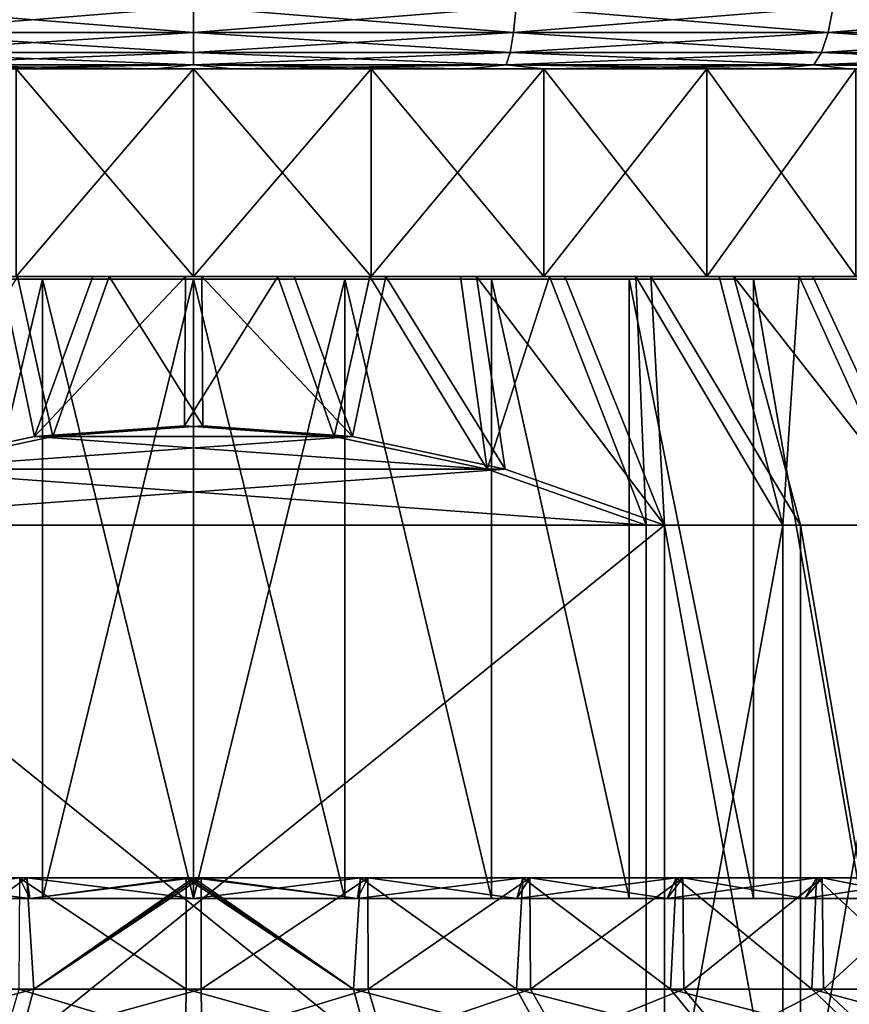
# Model space of a CAD drawing. Header units: metres. Extents: x -105 to 105, y -117 to 62.
# Tile 378 of 382: x 73 to 83, y 31 to 43. Entities that reach past the tile are written whole.
import ezdxf

# ---------------------------------------------------------------- set-up
doc = ezdxf.new("R2010")
doc.units = ezdxf.units.M
doc.layers.add('solid_509432_AD150_SW0001_01', color=7, linetype='CONTINUOUS')

msp = doc.modelspace()

# ---------------------------------------------------------------- linework, layer by layer
at = {"layer": 'solid_509432_AD150_SW0001_01'}
for points in [[(71.110474, 43.449661, -29.093908), (75, 43.449661, -29.348843), (71.141632, 43.138786, -28.857214)], [(71.110474, 43.449661, 29.993908), (71.141632, 43.138786, 29.757214), (75, 43.138786, 30.010105)], [(75, 43.449661, 30.248842), (71.110474, 43.449661, 29.993908), (75, 43.138786, 30.010105)], [(75, 43.449661, -29.348843), (75, 43.138786, -29.110106), (71.141632, 43.138786, -28.857214)], [(78.889526, 43.449661, -29.093908), (78.858368, 43.138786, -28.857214), (75, 43.138786, -29.110106)], [(75, 43.449661, -29.348843), (78.889526, 43.449661, -29.093908), (75, 43.138786, -29.110106)], [(75, 43.449661, 30.248842), (75, 43.138786, 30.010105), (78.858368, 43.138786, 29.757214)], [(78.889526, 43.449661, 29.993908), (75, 43.449661, 30.248842), (78.858368, 43.138786, 29.757214)], [(82.712509, 43.449661, -28.333471), (82.650719, 43.138786, -28.102869), (78.858368, 43.138786, -28.857214)], [(78.889526, 43.449661, -29.093908), (82.712509, 43.449661, -28.333471), (78.858368, 43.138786, -28.857214)], [(78.889526, 43.449661, 29.993908), (78.858368, 43.138786, 29.757214), (82.650719, 43.138786, 29.002869)], [(82.712509, 43.449661, 29.233471), (78.889526, 43.449661, 29.993908), (82.650719, 43.138786, 29.002869)], [(86.403526, 43.449661, -27.08054), (86.312164, 43.138786, -26.859976), (82.650719, 43.138786, -28.102869)], [(82.712509, 43.449661, -28.333471), (86.403526, 43.449661, -27.08054), (82.650719, 43.138786, -28.102869)], [(82.712509, 43.449661, 29.233471), (82.650719, 43.138786, 29.002869), (86.312164, 43.138786, 27.759975)], [(86.403526, 43.449661, 27.980539), (82.712509, 43.449661, 29.233471), (86.312164, 43.138786, 27.759975)], [(71.141632, 43.138786, -28.857214), (75, 43.138786, -29.110106), (71.182243, 42.900372, -28.54875)], [(71.141632, 43.138786, 29.757214), (71.182243, 42.900372, 29.44875), (75, 42.900372, 29.69898)], [(75, 43.138786, 30.010105), (71.141632, 43.138786, 29.757214), (75, 42.900372, 29.69898)], [(75, 43.138786, -29.110106), (75, 42.900372, -28.798979), (71.182243, 42.900372, -28.54875)], [(78.858368, 43.138786, -28.857214), (78.817757, 42.900372, -28.54875), (75, 42.900372, -28.798979)], [(75, 43.138786, -29.110106), (78.858368, 43.138786, -28.857214), (75, 42.900372, -28.798979)], [(75, 43.138786, 30.010105), (75, 42.900372, 29.69898), (78.817757, 42.900372, 29.44875)], [(78.858368, 43.138786, 29.757214), (75, 43.138786, 30.010105), (78.817757, 42.900372, 29.44875)], [(82.650719, 43.138786, -28.102869), (82.57019, 42.900372, -27.802345), (78.817757, 42.900372, -28.54875)], [(78.858368, 43.138786, -28.857214), (82.650719, 43.138786, -28.102869), (78.817757, 42.900372, -28.54875)], [(78.858368, 43.138786, 29.757214), (78.817757, 42.900372, 29.44875), (82.57019, 42.900372, 28.702345)], [(82.650719, 43.138786, 29.002869), (78.858368, 43.138786, 29.757214), (82.57019, 42.900372, 28.702345)], [(86.312164, 43.138786, -26.859976), (86.1931, 42.900372, -26.572533), (82.57019, 42.900372, -27.802345)], [(82.650719, 43.138786, -28.102869), (86.312164, 43.138786, -26.859976), (82.57019, 42.900372, -27.802345)], [(82.650719, 43.138786, 29.002869), (82.57019, 42.900372, 28.702345), (86.1931, 42.900372, 27.472534)], [(86.312164, 43.138786, 27.759975), (82.650719, 43.138786, 29.002869), (86.1931, 42.900372, 27.472534)], [(71.182243, 42.900372, -28.54875), (75, 42.900372, -28.798979), (71.22953, 42.750706, -28.189581)], [(71.182243, 42.900372, 29.44875), (71.22953, 42.750706, 29.089581), (75, 42.750706, 29.336712)], [(75, 42.900372, 29.69898), (71.182243, 42.900372, 29.44875), (75, 42.750706, 29.336712)], [(75, 42.900372, -28.798979), (75, 42.750706, -28.43671), (71.22953, 42.750706, -28.189581)], [(78.817757, 42.900372, -28.54875), (78.77047, 42.750706, -28.189581), (75, 42.750706, -28.43671)], [(75, 42.900372, -28.798979), (78.817757, 42.900372, -28.54875), (75, 42.750706, -28.43671)], [(75, 42.900372, 29.69898), (75, 42.750706, 29.336712), (78.77047, 42.750706, 29.089581)], [(78.817757, 42.900372, 29.44875), (75, 42.900372, 29.69898), (78.77047, 42.750706, 29.089581)], [(82.57019, 42.900372, -27.802345), (82.476433, 42.750706, -27.452421), (78.77047, 42.750706, -28.189581)], [(78.817757, 42.900372, -28.54875), (82.57019, 42.900372, -27.802345), (78.77047, 42.750706, -28.189581)], [(78.817757, 42.900372, 29.44875), (78.77047, 42.750706, 29.089581), (82.476433, 42.750706, 28.352421)], [(82.57019, 42.900372, 28.702345), (78.817757, 42.900372, 29.44875), (82.476433, 42.750706, 28.352421)], [(86.1931, 42.900372, -26.572533), (86.054466, 42.750706, -26.237841), (82.476433, 42.750706, -27.452421)], [(82.57019, 42.900372, -27.802345), (86.1931, 42.900372, -26.572533), (82.476433, 42.750706, -27.452421)], [(82.57019, 42.900372, 28.702345), (82.476433, 42.750706, 28.352421), (86.054466, 42.750706, 27.13784)], [(86.1931, 42.900372, 27.472534), (82.57019, 42.900372, 28.702345), (86.054466, 42.750706, 27.13784)], [(71.22953, 42.750706, -28.189581), (74.535095, 42.700001, -28.046207), (70.781044, 42.700001, -27.735996)], [(75, 42.750706, 29.336712), (71.22953, 42.750706, 29.089581), (71.702728, 42.700001, 28.758621)], [(71.22953, 42.750706, -28.189581), (75, 42.750706, -28.43671), (74.535095, 42.700001, -28.046207)], [(75, 42.750706, 29.336712), (71.702728, 42.700001, 28.758621), (75.464905, 42.700001, 28.946207)], [(75, 42.750706, -28.43671), (78.297272, 42.700001, -27.85862), (74.535095, 42.700001, -28.046207)], [(78.77047, 42.750706, 29.089581), (75, 42.750706, 29.336712), (75.464905, 42.700001, 28.946207)], [(75, 42.750706, -28.43671), (78.77047, 42.750706, -28.189581), (78.297272, 42.700001, -27.85862)], [(78.77047, 42.750706, 29.089581), (75.464905, 42.700001, 28.946207), (79.218956, 42.700001, 28.635996)], [(78.77047, 42.750706, -28.189581), (82.001846, 42.700001, -27.17651), (78.297272, 42.700001, -27.85862)], [(82.476433, 42.750706, 28.352421), (78.77047, 42.750706, 29.089581), (79.218956, 42.700001, 28.635996)], [(78.77047, 42.750706, -28.189581), (82.476433, 42.750706, -27.452421), (82.001846, 42.700001, -27.17651)], [(82.476433, 42.750706, 28.352421), (79.218956, 42.700001, 28.635996), (82.899307, 42.700001, 27.833405)], [(82.476433, 42.750706, -27.452421), (85.584122, 42.700001, -26.011791), (82.001846, 42.700001, -27.17651)], [(86.054466, 42.750706, 27.13784), (82.476433, 42.750706, 28.352421), (82.899307, 42.700001, 27.833405)], [(82.476433, 42.750706, -27.452421), (86.054466, 42.750706, -26.237841), (85.584122, 42.700001, -26.011791)], [(86.054466, 42.750706, 27.13784), (82.899307, 42.700001, 27.833405), (86.441673, 42.700001, 26.552454)], [(75, 42.700001, 13.45), (50.395241, 42.700001, 14.832484), (48.713375, 42.700001, 11.461958)], [(72.860268, 42.700001, 13.272696), (75, 42.700001, 13.45), (48.713375, 42.700001, 11.461958)], [(49.939171, 42.700001, -13.122209), (51.947983, 42.700001, -16.308716), (99.604759, 42.700001, -13.932485)], [(75, 42.700001, -12.55), (49.939171, 42.700001, -13.122209), (99.604759, 42.700001, -13.932485)], [(75, 42.700001, -12.55), (72.860268, 42.700001, -12.372697), (49.939171, 42.700001, -13.122209)], [(98.052017, 42.700001, 17.208715), (52.506931, 42.700001, 17.951765), (50.395241, 42.700001, 14.832484)], [(100.060829, 42.700001, 14.022208), (98.052017, 42.700001, 17.208715), (50.395241, 42.700001, 14.832484)], [(75, 42.700001, 13.45), (100.060829, 42.700001, 14.022208), (50.395241, 42.700001, 14.832484)], [(51.947983, 42.700001, -16.308716), (97.493073, 42.700001, -17.051764), (99.604759, 42.700001, -13.932485)], [(51.947983, 42.700001, -16.308716), (54.359497, 42.700001, -19.202471), (97.493073, 42.700001, -17.051764)], [(95.640503, 42.700001, 20.10247), (55.011551, 42.700001, 20.76531), (52.506931, 42.700001, 17.951765)], [(98.052017, 42.700001, 17.208715), (95.640503, 42.700001, 20.10247), (52.506931, 42.700001, 17.951765)], [(54.359497, 42.700001, -19.202471), (94.988449, 42.700001, -19.865309), (97.493073, 42.700001, -17.051764)], [(54.359497, 42.700001, -19.202471), (57.131588, 42.700001, -21.752922), (94.988449, 42.700001, -19.865309)], [(92.868416, 42.700001, 22.652924), (57.865353, 42.700001, 23.223972), (55.011551, 42.700001, 20.76531)], [(95.640503, 42.700001, 20.10247), (92.868416, 42.700001, 22.652924), (55.011551, 42.700001, 20.76531)], [(57.131588, 42.700001, -21.752922), (92.134651, 42.700001, -22.323973), (94.988449, 42.700001, -19.865309)], [(57.131588, 42.700001, -21.752922), (60.215828, 42.700001, -23.915514), (92.134651, 42.700001, -22.323973)], [(89.784172, 42.700001, 24.815514), (61.01849, 42.700001, 25.284801), (57.865353, 42.700001, 23.223972)], [(92.868416, 42.700001, 22.652924), (89.784172, 42.700001, 24.815514), (57.865353, 42.700001, 23.223972)], [(60.215828, 42.700001, -23.915514), (88.981514, 42.700001, -24.3848), (92.134651, 42.700001, -22.323973)], [(60.215828, 42.700001, -23.915514), (63.558327, 42.700001, -25.652454), (88.981514, 42.700001, -24.3848)], [(86.441673, 42.700001, 26.552454), (64.415878, 42.700001, 26.911791), (61.01849, 42.700001, 25.284801)], [(89.784172, 42.700001, 24.815514), (86.441673, 42.700001, 26.552454), (61.01849, 42.700001, 25.284801)], [(63.558327, 42.700001, -25.652454), (85.584122, 42.700001, -26.011791), (88.981514, 42.700001, -24.3848)], [(63.558327, 42.700001, -25.652454), (67.100693, 42.700001, -26.933405), (85.584122, 42.700001, -26.011791)], [(82.899307, 42.700001, 27.833405), (67.998154, 42.700001, 28.076511), (64.415878, 42.700001, 26.911791)], [(86.441673, 42.700001, 26.552454), (82.899307, 42.700001, 27.833405), (64.415878, 42.700001, 26.911791)], [(67.100693, 42.700001, -26.933405), (82.001846, 42.700001, -27.17651), (85.584122, 42.700001, -26.011791)], [(67.100693, 42.700001, -26.933405), (70.781044, 42.700001, -27.735996), (82.001846, 42.700001, -27.17651)], [(79.218956, 42.700001, 28.635996), (71.702728, 42.700001, 28.758621), (67.998154, 42.700001, 28.076511)], [(82.899307, 42.700001, 27.833405), (79.218956, 42.700001, 28.635996), (67.998154, 42.700001, 28.076511)], [(70.781044, 42.700001, -27.735996), (78.297272, 42.700001, -27.85862), (82.001846, 42.700001, -27.17651)], [(70.781044, 42.700001, -27.735996), (74.535095, 42.700001, -28.046207), (78.297272, 42.700001, -27.85862)], [(79.218956, 42.700001, 28.635996), (75.464905, 42.700001, 28.946207), (71.702728, 42.700001, 28.758621)], [(72.860268, 42.700001, 13.272696), (72.860268, 40.200001, 13.272696), (75, 40.200001, 13.45)], [(72.860268, 42.700001, 13.272696), (75, 40.200001, 13.45), (75, 42.700001, 13.45)], [(75, 42.700001, -12.55), (75, 40.200001, -12.55), (72.860268, 40.200001, -12.372697)], [(75, 42.700001, -12.55), (72.860268, 40.200001, -12.372697), (72.860268, 42.700001, -12.372697)], [(75, 42.700001, 13.45), (75, 40.200001, 13.45), (77.139732, 40.200001, 13.272696)], [(77.139732, 42.700001, 13.272696), (75, 42.700001, 13.45), (77.139732, 40.200001, 13.272696)], [(77.139732, 42.700001, -12.372697), (77.139732, 40.200001, -12.372697), (75, 40.200001, -12.55)], [(77.139732, 42.700001, -12.372697), (75, 40.200001, -12.55), (75, 42.700001, -12.55)], [(77.139732, 42.700001, 13.272696), (100.060829, 42.700001, 14.022208), (75, 42.700001, 13.45)], [(75, 42.700001, -12.55), (99.604759, 42.700001, -13.932485), (101.286629, 42.700001, -10.561958)], [(77.139732, 42.700001, -12.372697), (75, 42.700001, -12.55), (101.286629, 42.700001, -10.561958)], [(77.139732, 42.700001, 13.272696), (77.139732, 40.200001, 13.272696), (79.221092, 40.200001, 12.745625)], [(77.139732, 42.700001, 13.272696), (79.221092, 40.200001, 12.745625), (79.221092, 42.700001, 12.745625)], [(79.221092, 42.700001, -11.845624), (79.221092, 40.200001, -11.845624), (77.139732, 40.200001, -12.372697)], [(79.221092, 42.700001, -11.845624), (77.139732, 40.200001, -12.372697), (77.139732, 42.700001, -12.372697)], [(77.139732, 42.700001, 13.272696), (79.221092, 42.700001, 12.745625), (100.060829, 42.700001, 14.022208)], [(79.221092, 42.700001, -11.845624), (77.139732, 42.700001, -12.372697), (101.286629, 42.700001, -10.561958)], [(79.221092, 42.700001, 12.745625), (79.221092, 40.200001, 12.745625), (81.187317, 40.200001, 11.883159)], [(79.221092, 42.700001, 12.745625), (81.187317, 40.200001, 11.883159), (81.187317, 42.700001, 11.883159)], [(81.187317, 42.700001, -10.983159), (81.187317, 40.200001, -10.983159), (79.221092, 40.200001, -11.845624)], [(81.187317, 42.700001, -10.983159), (79.221092, 40.200001, -11.845624), (79.221092, 42.700001, -11.845624)], [(79.221092, 42.700001, 12.745625), (81.187317, 42.700001, 11.883159), (100.060829, 42.700001, 14.022208)], [(81.187317, 42.700001, -10.983159), (79.221092, 42.700001, -11.845624), (101.286629, 42.700001, -10.561958)], [(81.187317, 42.700001, 11.883159), (81.187317, 40.200001, 11.883159), (82.984764, 40.200001, 10.708827)], [(81.187317, 42.700001, 11.883159), (82.984764, 40.200001, 10.708827), (82.984764, 42.700001, 10.708827)], [(82.984764, 42.700001, -9.808826), (82.984764, 40.200001, -9.808826), (81.187317, 40.200001, -10.983159)], [(82.984764, 42.700001, -9.808826), (81.187317, 40.200001, -10.983159), (81.187317, 42.700001, -10.983159)], [(81.187317, 42.700001, 11.883159), (82.984764, 42.700001, 10.708827), (100.060829, 42.700001, 14.022208)], [(82.984764, 42.700001, -9.808826), (81.187317, 42.700001, -10.983159), (101.286629, 42.700001, -10.561958)], [(73.082634, 38.269844, -14.536306), (71.241798, 37.875332, -14.522771), (72.680145, 40.200001, -12.849183)], [(71.408791, 40.165913, 10.316772), (73.176697, 40.165913, 10.790482), (71.40892, 32.700001, 10.316822)], [(73.176697, 40.165913, -9.890481), (71.408791, 40.165913, -9.416773), (71.408882, 32.700001, -9.416808)], [(71.408791, 40.165913, -9.416773), (73.176697, 40.165913, 10.790482), (71.408791, 40.165913, 10.316772)], [(73.176697, 40.165913, -9.890481), (73.176697, 40.165913, 10.790482), (71.408791, 40.165913, -9.416773)], [(73.176697, 40.165913, -9.890481), (71.408882, 32.700001, -9.416808), (73.176758, 32.700001, -9.890493)], [(73.176697, 40.165913, 10.790482), (73.176796, 32.700001, 10.790499), (71.40892, 32.700001, 10.316822)], [(71.462387, 37.875328, 15.476418), (73.303223, 38.269844, 15.462882), (72.875969, 40.200001, 13.781859)], [(72.860268, 40.200001, -12.372697), (73.786201, 40.200001, -12.995322), (72.680145, 40.200001, -12.849183)], [(73.082634, 38.269844, -14.536306), (72.680145, 40.200001, -12.849183), (73.786201, 40.200001, -12.995322)], [(72.860268, 40.200001, 13.272696), (72.875969, 40.200001, 13.781859), (73.984055, 40.200001, 13.911717)], [(72.860268, 40.200001, 13.272696), (73.984055, 40.200001, 13.911717), (75, 40.200001, 13.45)], [(72.860268, 40.200001, -12.372697), (75, 40.200001, -12.55), (73.786201, 40.200001, -12.995322)], [(73.303223, 38.269844, 15.462882), (73.984055, 40.200001, 13.911717), (72.875969, 40.200001, 13.781859)], [(73.082634, 38.269844, -14.536306), (73.786201, 40.200001, -12.995322), (74.900734, 40.200001, -13.049635)], [(73.082634, 38.269844, -14.536306), (74.900734, 40.200001, -13.049635), (74.889702, 38.400002, -14.549595)], [(73.176697, 40.165913, -9.890481), (73.176758, 32.700001, -9.890493), (75, 32.700001, -10.05)], [(73.176697, 40.165913, -9.890481), (75, 32.700001, -10.05), (75, 40.165913, -10.05)], [(73.176697, 40.165913, 10.790482), (75, 40.165913, 10.95), (73.176796, 32.700001, 10.790499)], [(73.176697, 40.165913, -9.890481), (75, 40.165913, -10.05), (75, 40.165913, 10.95)], [(73.176697, 40.165913, -9.890481), (75, 40.165913, 10.95), (73.176697, 40.165913, 10.790482)], [(75, 40.165913, 10.95), (75, 32.700001, 10.95), (73.176796, 32.700001, 10.790499)], [(73.303223, 38.269844, 15.462882), (75.110298, 38.400002, 15.449594), (73.984055, 40.200001, 13.911717)], [(75, 40.200001, -12.55), (74.900734, 40.200001, -13.049635), (73.786201, 40.200001, -12.995322)], [(75, 40.200001, 13.45), (73.984055, 40.200001, 13.911717), (75.099266, 40.200001, 13.949636)], [(75.110298, 38.400002, 15.449594), (75.099266, 40.200001, 13.949636), (73.984055, 40.200001, 13.911717)], [(74.889702, 38.400002, -14.549595), (74.900734, 40.200001, -13.049635), (76.015945, 40.200001, -13.011718)], [(76.696777, 38.269844, -14.562882), (74.889702, 38.400002, -14.549595), (76.015945, 40.200001, -13.011718)], [(75, 40.200001, -12.55), (76.015945, 40.200001, -13.011718), (74.900734, 40.200001, -13.049635)], [(75, 40.200001, -12.55), (77.139732, 40.200001, -12.372697), (76.015945, 40.200001, -13.011718)], [(75, 40.200001, 13.45), (75.099266, 40.200001, 13.949636), (76.213799, 40.200001, 13.895322)], [(77.139732, 40.200001, 13.272696), (75, 40.200001, 13.45), (76.213799, 40.200001, 13.895322)], [(75, 40.165913, -10.05), (75, 32.700001, -10.05), (76.823204, 32.700001, -9.890499)], [(76.823303, 40.165913, -9.890481), (75, 40.165913, -10.05), (76.823204, 32.700001, -9.890499)], [(76.823303, 40.165913, 10.790482), (76.823242, 32.700001, 10.790493), (75, 32.700001, 10.95)], [(76.823303, 40.165913, 10.790482), (75, 32.700001, 10.95), (75, 40.165913, 10.95)], [(76.823303, 40.165913, 10.790482), (75, 40.165913, 10.95), (75, 40.165913, -10.05)], [(76.823303, 40.165913, 10.790482), (75, 40.165913, -10.05), (76.823303, 40.165913, -9.890481)], [(76.917366, 38.269844, 15.436307), (76.213799, 40.200001, 13.895322), (75.099266, 40.200001, 13.949636)], [(75.110298, 38.400002, 15.449594), (76.917366, 38.269844, 15.436307), (75.099266, 40.200001, 13.949636)], [(77.139732, 40.200001, -12.372697), (77.124031, 40.200001, -12.88186), (76.015945, 40.200001, -13.011718)], [(76.696777, 38.269844, -14.562882), (76.015945, 40.200001, -13.011718), (77.124031, 40.200001, -12.88186)], [(77.139732, 40.200001, 13.272696), (76.213799, 40.200001, 13.895322), (77.319855, 40.200001, 13.749183)], [(76.917366, 38.269844, 15.436307), (77.319855, 40.200001, 13.749183), (76.213799, 40.200001, 13.895322)], [(78.537613, 37.875328, -14.576418), (76.696777, 38.269844, -14.562882), (77.124031, 40.200001, -12.88186)], [(76.823303, 40.165913, -9.890481), (76.823204, 32.700001, -9.890499), (78.59108, 32.700001, -9.416821)], [(76.823303, 40.165913, 10.790482), (78.591118, 32.700001, 10.316808), (76.823242, 32.700001, 10.790493)], [(78.591209, 40.165913, -9.416773), (76.823303, 40.165913, -9.890481), (78.59108, 32.700001, -9.416821)], [(76.823303, 40.165913, 10.790482), (78.591209, 40.165913, 10.316772), (78.591118, 32.700001, 10.316808)], [(78.591209, 40.165913, 10.316772), (76.823303, 40.165913, -9.890481), (78.591209, 40.165913, -9.416773)], [(76.823303, 40.165913, 10.790482), (76.823303, 40.165913, -9.890481), (78.591209, 40.165913, 10.316772)], [(76.917366, 38.269844, 15.436307), (78.758202, 37.875332, 15.422771), (77.319855, 40.200001, 13.749183)], [(77.139732, 40.200001, -12.372697), (78.217674, 40.200001, -12.660933), (77.124031, 40.200001, -12.88186)], [(78.537613, 37.875328, -14.576418), (77.124031, 40.200001, -12.88186), (78.217674, 40.200001, -12.660933)], [(77.139732, 40.200001, -12.372697), (79.221092, 40.200001, -11.845624), (78.217674, 40.200001, -12.660933)], [(77.139732, 40.200001, 13.272696), (77.319855, 40.200001, 13.749183), (78.410126, 40.200001, 13.512198)], [(79.221092, 40.200001, 12.745625), (77.139732, 40.200001, 13.272696), (78.410126, 40.200001, 13.512198)], [(78.758202, 37.875332, 15.422771), (78.410126, 40.200001, 13.512198), (77.319855, 40.200001, 13.749183)], [(79.221092, 40.200001, -11.845624), (79.28952, 40.200001, -12.350391), (78.217674, 40.200001, -12.660933)], [(78.537613, 37.875328, -14.576418), (78.217674, 40.200001, -12.660933), (79.28952, 40.200001, -12.350391)], [(79.221092, 40.200001, 12.745625), (78.410126, 40.200001, 13.512198), (79.477295, 40.200001, 13.185927)], [(80.67791, 37.200001, 15.408655), (79.477295, 40.200001, 13.185927), (78.410126, 40.200001, 13.512198)], [(78.758202, 37.875332, 15.422771), (80.67791, 37.200001, 15.408655), (78.410126, 40.200001, 13.512198)], [(78.537613, 37.875328, -14.576418), (79.28952, 40.200001, -12.350391), (80.457321, 37.200001, -14.590534)], [(78.591209, 40.165913, -9.416773), (78.59108, 32.700001, -9.416821), (80.249863, 32.700001, -8.643346)], [(78.591209, 40.165913, 10.316772), (80.249893, 32.700001, 9.54333), (78.591118, 32.700001, 10.316808)], [(80.25, 40.165913, -8.643267), (78.591209, 40.165913, -9.416773), (80.249863, 32.700001, -8.643346)], [(78.591209, 40.165913, 10.316772), (80.25, 40.165913, 9.543266), (80.249893, 32.700001, 9.54333)], [(80.25, 40.165913, 9.543266), (78.591209, 40.165913, -9.416773), (80.25, 40.165913, -8.643267)], [(78.591209, 40.165913, 10.316772), (78.591209, 40.165913, -9.416773), (80.25, 40.165913, 9.543266)], [(79.221092, 40.200001, -11.845624), (81.187317, 40.200001, -10.983159), (79.28952, 40.200001, -12.350391)], [(79.221092, 40.200001, 12.745625), (79.477295, 40.200001, 13.185927), (80.513687, 40.200001, 12.772713)], [(81.187317, 40.200001, 11.883159), (79.221092, 40.200001, 12.745625), (80.513687, 40.200001, 12.772713)], [(81.187317, 40.200001, -10.983159), (80.331879, 40.200001, -11.952461), (79.28952, 40.200001, -12.350391)], [(80.457321, 37.200001, -14.590534), (79.28952, 40.200001, -12.350391), (80.331879, 40.200001, -11.952461)], [(80.67791, 37.200001, 15.408655), (80.513687, 40.200001, 12.772713), (79.477295, 40.200001, 13.185927)], [(80.25, 40.165913, -8.643267), (80.249863, 32.700001, -8.643346), (81.749138, 32.700001, -7.593577)], [(80.25, 40.165913, 9.543266), (81.749153, 32.700001, 8.493568), (80.249893, 32.700001, 9.54333)], [(81.749268, 40.165913, -7.593467), (80.25, 40.165913, -8.643267), (81.749138, 32.700001, -7.593577)], [(80.25, 40.165913, 9.543266), (81.749268, 40.165913, 8.493466), (81.749153, 32.700001, 8.493568)], [(81.749268, 40.165913, 8.493466), (80.25, 40.165913, -8.643267), (81.749268, 40.165913, -7.593467)], [(80.25, 40.165913, 9.543266), (80.25, 40.165913, -8.643267), (81.749268, 40.165913, 8.493466)], [(81.187317, 40.200001, -10.983159), (81.337769, 40.200001, -11.469844), (80.331879, 40.200001, -11.952461)], [(82.10582, 37.200001, -13.885528), (80.331879, 40.200001, -11.952461), (81.337769, 40.200001, -11.469844)], [(82.10582, 37.200001, -13.885528), (80.457321, 37.200001, -14.590534), (80.331879, 40.200001, -11.952461)], [(81.187317, 40.200001, 11.883159), (80.513687, 40.200001, 12.772713), (81.512375, 40.200001, 12.275354)], [(82.315865, 37.200001, 14.679482), (81.512375, 40.200001, 12.275354), (80.513687, 40.200001, 12.772713)], [(80.67791, 37.200001, 15.408655), (82.315865, 37.200001, 14.679482), (80.513687, 40.200001, 12.772713)], [(81.187317, 40.200001, -10.983159), (82.984764, 40.200001, -9.808826), (81.337769, 40.200001, -11.469844)], [(81.187317, 40.200001, 11.883159), (81.512375, 40.200001, 12.275354), (82.466705, 40.200001, 11.697149)], [(82.984764, 40.200001, 10.708827), (81.187317, 40.200001, 11.883159), (82.466705, 40.200001, 11.697149)], [(82.984764, 40.200001, -9.808826), (82.300499, 40.200001, -10.905734), (81.337769, 40.200001, -11.469844)], [(82.10582, 37.200001, -13.885528), (81.337769, 40.200001, -11.469844), (82.300499, 40.200001, -10.905734)], [(83.862022, 37.200001, 13.771583), (82.466705, 40.200001, 11.697149), (81.512375, 40.200001, 12.275354)], [(82.315865, 37.200001, 14.679482), (83.862022, 37.200001, 13.771583), (81.512375, 40.200001, 12.275354)], [(81.749268, 40.165913, -7.593467), (81.749138, 32.700001, -7.593577), (83.043381, 32.700001, -6.299373)], [(81.749268, 40.165913, 8.493466), (83.043373, 32.700001, 7.199382), (81.749153, 32.700001, 8.493568)], [(83.043465, 40.165913, -6.29927), (81.749268, 40.165913, -7.593467), (83.043381, 32.700001, -6.299373)], [(81.749268, 40.165913, 8.493466), (83.043465, 40.165913, 7.19927), (83.043373, 32.700001, 7.199382)], [(83.043465, 40.165913, 7.19927), (81.749268, 40.165913, -7.593467), (83.043465, 40.165913, -6.29927)], [(81.749268, 40.165913, 8.493466), (81.749268, 40.165913, -7.593467), (83.043465, 40.165913, 7.19927)], [(82.10582, 37.200001, -13.885528), (82.300499, 40.200001, -10.905734), (83.665161, 37.200001, -13.000463)], [(82.984764, 40.200001, -9.808826), (83.213387, 40.200001, -10.264023), (82.300499, 40.200001, -10.905734)], [(83.665161, 37.200001, -13.000463), (82.300499, 40.200001, -10.905734), (83.213387, 40.200001, -10.264023)], [(82.984764, 40.200001, 10.708827), (82.466705, 40.200001, 11.697149), (83.370049, 40.200001, 11.042083)], [(83.862022, 37.200001, 13.771583), (83.370049, 40.200001, 11.042083), (82.466705, 40.200001, 11.697149)], [(73.082634, 38.269844, -14.536306), (74.889702, 38.400002, -14.549595), (76.696777, 38.269844, -14.562882)], [(73.303223, 38.269844, 15.462882), (76.917366, 38.269844, 15.436307), (75.110298, 38.400002, 15.449594)], [(73.082634, 38.269844, -14.536306), (78.537613, 37.875328, -14.576418), (71.241798, 37.875332, -14.522771)], [(71.462387, 37.875328, 15.476418), (78.758202, 37.875332, 15.422771), (76.917366, 38.269844, 15.436307)], [(71.462387, 37.875328, 15.476418), (76.917366, 38.269844, 15.436307), (73.303223, 38.269844, 15.462882)], [(73.082634, 38.269844, -14.536306), (76.696777, 38.269844, -14.562882), (78.537613, 37.875328, -14.576418)], [(71.241798, 37.875332, -14.522771), (80.457321, 37.200001, -14.590534), (69.32209, 37.200001, -14.508655)], [(69.542679, 37.200001, 15.490534), (80.67791, 37.200001, 15.408655), (78.758202, 37.875332, 15.422771)], [(71.462387, 37.875328, 15.476418), (69.542679, 37.200001, 15.490534), (78.758202, 37.875332, 15.422771)], [(71.241798, 37.875332, -14.522771), (78.537613, 37.875328, -14.576418), (80.457321, 37.200001, -14.590534)], [(69.32209, 37.200001, -14.508655), (80.457321, 37.200001, -14.590534), (80.457321, 28.200001, -14.590534)], [(69.32209, 37.200001, -14.508655), (80.457321, 28.200001, -14.590534), (69.32209, 28.200001, -14.508655)], [(69.542679, 28.200001, 15.490534), (80.67791, 28.200001, 15.408655), (80.67791, 37.200001, 15.408655)], [(69.542679, 37.200001, 15.490534), (69.542679, 28.200001, 15.490534), (80.67791, 37.200001, 15.408655)], [(82.10582, 37.200001, -13.885528), (82.10582, 28.200001, -13.885528), (80.457321, 28.200001, -14.590534)], [(82.10582, 37.200001, -13.885528), (80.457321, 28.200001, -14.590534), (80.457321, 37.200001, -14.590534)], [(80.67791, 37.200001, 15.408655), (80.67791, 28.200001, 15.408655), (82.315865, 28.200001, 14.679482)], [(80.67791, 37.200001, 15.408655), (82.315865, 28.200001, 14.679482), (82.315865, 37.200001, 14.679482)], [(83.665161, 37.200001, -13.000463), (83.665161, 28.200001, -13.000463), (82.10582, 28.200001, -13.885528)], [(82.10582, 37.200001, -13.885528), (83.665161, 37.200001, -13.000463), (82.10582, 28.200001, -13.885528)], [(82.315865, 37.200001, 14.679482), (82.315865, 28.200001, 14.679482), (83.862022, 28.200001, 13.771583)], [(82.315865, 37.200001, 14.679482), (83.862022, 28.200001, 13.771583), (83.862022, 37.200001, 13.771583)], [(71.031403, 32.950001, 12.039336), (72.988396, 32.950001, 12.533706), (71.107857, 31.606218, 12.065237)], [(73.024933, 32.700001, 12.286347), (72.988396, 32.950001, 12.533706), (71.031403, 32.950001, 12.039336)], [(73.024933, 32.700001, 12.286347), (71.031403, 32.950001, 12.039336), (71.103691, 32.700001, 11.799837)], [(71.103729, 32.700001, -10.89985), (72.899597, 32.950001, -11.618587), (73.024963, 32.700001, -11.386353)], [(72.988396, 32.950001, 12.533706), (73.072739, 31.606218, 12.547444), (71.107857, 31.606218, 12.065237)], [(72.899597, 32.950001, -11.618587), (72.89505, 31.606218, -11.617795), (74.909927, 31.606218, -11.799669)], [(72.899597, 32.950001, -11.618587), (74.909927, 31.606218, -11.799669), (74.909927, 32.950001, -11.799669)], [(73.024963, 32.700001, -11.386353), (72.899597, 32.950001, -11.618587), (74.909927, 32.950001, -11.799669)], [(72.988396, 32.950001, 12.533706), (75, 32.950001, 12.7), (73.072739, 31.606218, 12.547444)], [(75, 32.700001, 12.45), (75, 32.950001, 12.7), (72.988396, 32.950001, 12.533706)], [(73.024933, 32.700001, 12.286347), (75, 32.700001, 12.45), (72.988396, 32.950001, 12.533706)], [(73.024963, 32.700001, -11.386353), (74.954964, 32.950001, -11.799917), (75, 32.950001, -11.8)], [(73.024963, 32.700001, -11.386353), (75, 32.950001, -11.8), (75, 32.700001, -11.55)], [(73.024963, 32.700001, -11.386353), (74.909927, 32.950001, -11.799669), (74.954964, 32.950001, -11.799917)], [(73.072739, 31.606218, 12.547444), (75.090073, 32.950001, 12.699669), (75.090073, 31.606218, 12.699669)], [(75.045036, 32.950001, 12.699917), (75.090073, 32.950001, 12.699669), (73.072739, 31.606218, 12.547444)], [(75, 32.950001, 12.7), (75.045036, 32.950001, 12.699917), (73.072739, 31.606218, 12.547444)], [(74.909927, 32.950001, -11.799669), (74.909927, 31.606218, -11.799669), (76.927261, 31.606218, -11.647445)], [(74.954964, 32.950001, -11.799917), (74.909927, 32.950001, -11.799669), (76.927261, 31.606218, -11.647445)], [(74.954964, 32.950001, -11.799917), (76.927261, 31.606218, -11.647445), (75, 32.950001, -11.8)], [(77.011604, 32.950001, -11.633705), (75, 32.950001, -11.8), (76.927261, 31.606218, -11.647445)], [(75, 32.700001, -11.55), (75, 32.950001, -11.8), (77.011604, 32.950001, -11.633705)], [(76.975067, 32.700001, -11.386347), (75, 32.700001, -11.55), (77.011604, 32.950001, -11.633705)], [(76.975037, 32.700001, 12.286352), (75.045036, 32.950001, 12.699917), (75, 32.950001, 12.7)], [(75, 32.700001, 12.45), (76.975037, 32.700001, 12.286352), (75, 32.950001, 12.7)], [(76.975037, 32.700001, 12.286352), (75.090073, 32.950001, 12.699669), (75.045036, 32.950001, 12.699917)], [(77.100403, 32.950001, 12.518587), (77.10495, 31.606218, 12.517795), (75.090073, 31.606218, 12.699669)], [(75.090073, 32.950001, 12.699669), (77.100403, 32.950001, 12.518587), (75.090073, 31.606218, 12.699669)], [(76.975037, 32.700001, 12.286352), (77.100403, 32.950001, 12.518587), (75.090073, 32.950001, 12.699669)], [(77.011604, 32.950001, -11.633705), (76.927261, 31.606218, -11.647445), (78.892143, 31.606218, -11.165236)], [(76.975037, 32.700001, 12.286352), (78.896271, 32.700001, 11.79985), (77.100403, 32.950001, 12.518587)], [(76.975067, 32.700001, -11.386347), (77.011604, 32.950001, -11.633705), (78.968597, 32.950001, -11.139337)], [(78.896309, 32.700001, -10.899837), (76.975067, 32.700001, -11.386347), (78.968597, 32.950001, -11.139337)], [(78.968597, 32.950001, -11.139337), (77.011604, 32.950001, -11.633705), (78.892143, 31.606218, -11.165236)], [(77.100403, 32.950001, 12.518587), (79.053711, 32.950001, 12.009842), (77.10495, 31.606218, 12.517795)], [(78.896271, 32.700001, 11.79985), (79.053711, 32.950001, 12.009842), (77.100403, 32.950001, 12.518587)], [(79.053711, 32.950001, 12.009842), (79.062531, 31.606218, 12.006744), (77.10495, 31.606218, 12.517795)], [(78.968597, 32.950001, -11.139337), (78.892143, 31.606218, -11.165236), (80.75087, 31.606218, -10.366192)], [(78.896271, 32.700001, 11.79985), (80.71125, 32.700001, 11.003751), (79.053711, 32.950001, 12.009842)], [(78.896309, 32.700001, -10.899837), (78.968597, 32.950001, -11.139337), (80.817841, 32.950001, -10.330316)], [(80.711273, 32.700001, -10.103737), (78.896309, 32.700001, -10.899837), (80.817841, 32.950001, -10.330316)], [(80.817841, 32.950001, -10.330316), (78.968597, 32.950001, -11.139337), (80.75087, 31.606218, -10.366192)], [(79.053711, 32.950001, 12.009842), (80.89695, 32.950001, 11.187245), (79.062531, 31.606218, 12.006744)], [(80.71125, 32.700001, 11.003751), (80.89695, 32.950001, 11.187245), (79.053711, 32.950001, 12.009842)], [(80.89695, 32.950001, 11.187245), (80.909302, 31.606218, 11.180452), (79.062531, 31.606218, 12.006744)], [(80.71125, 32.700001, 11.003751), (82.370415, 32.700001, 9.919794), (80.89695, 32.950001, 11.187245)], [(80.711273, 32.700001, -10.103737), (80.817841, 32.950001, -10.330316), (82.509132, 32.950001, -9.228607)], [(82.370422, 32.700001, -9.019788), (80.711273, 32.700001, -10.103737), (82.509132, 32.950001, -9.228607)], [(80.817841, 32.950001, -10.330316), (80.75087, 31.606218, -10.366192), (82.452766, 31.606218, -9.272078)], [(82.509132, 32.950001, -9.228607), (80.817841, 32.950001, -10.330316), (82.452766, 31.606218, -9.272078)], [(80.89695, 32.950001, 11.187245), (82.580093, 32.950001, 10.073131), (80.909302, 31.606218, 11.180452)], [(82.370415, 32.700001, 9.919794), (82.580093, 32.950001, 10.073131), (80.89695, 32.950001, 11.187245)], [(82.580093, 32.950001, 10.073131), (82.594925, 31.606218, 10.061429), (80.909302, 31.606218, 11.180452)], [(82.370415, 32.700001, 9.919794), (83.828575, 32.700001, 8.577498), (82.580093, 32.950001, 10.073131)], [(82.370422, 32.700001, -9.019788), (82.509132, 32.950001, -9.228607), (83.996544, 32.950001, -7.864123)], [(83.82856, 32.700001, -7.677511), (82.370422, 32.700001, -9.019788), (83.996544, 32.950001, -7.864123)], [(82.509132, 32.950001, -9.228607), (82.452766, 31.606218, -9.272078), (83.951378, 31.606218, -7.912734)], [(83.996544, 32.950001, -7.864123), (82.509132, 32.950001, -9.228607), (83.951378, 31.606218, -7.912734)], [(82.580093, 32.950001, 10.073131), (84.057434, 32.950001, 8.697747), (82.594925, 31.606218, 10.061429)], [(83.828575, 32.700001, 8.577498), (84.057434, 32.950001, 8.697747), (82.580093, 32.950001, 10.073131)], [(84.057434, 32.950001, 8.697747), (84.073387, 31.606218, 8.680195), (82.594925, 31.606218, 10.061429)], [(73.176796, 32.700001, 10.790499), (69.288727, 32.700001, 11.003736), (67.629578, 32.700001, 9.919787)], [(71.40892, 32.700001, 10.316822), (73.176796, 32.700001, 10.790499), (67.629578, 32.700001, 9.919787)], [(69.288727, 32.700001, 11.003736), (80.71125, 32.700001, 11.003751), (78.896271, 32.700001, 11.79985)], [(75, 32.700001, 10.95), (80.71125, 32.700001, 11.003751), (69.288727, 32.700001, 11.003736)], [(71.103691, 32.700001, 11.799837), (69.288727, 32.700001, 11.003736), (78.896271, 32.700001, 11.79985)], [(73.176796, 32.700001, 10.790499), (75, 32.700001, 10.95), (69.288727, 32.700001, 11.003736)], [(69.28875, 32.700001, -10.103751), (71.103729, 32.700001, -10.89985), (80.711273, 32.700001, -10.103737)], [(75, 32.700001, -10.05), (69.28875, 32.700001, -10.103751), (80.711273, 32.700001, -10.103737)], [(73.176758, 32.700001, -9.890493), (69.28875, 32.700001, -10.103751), (75, 32.700001, -10.05)], [(73.176758, 32.700001, -9.890493), (71.408882, 32.700001, -9.416808), (69.28875, 32.700001, -10.103751)], [(71.103691, 32.700001, 11.799837), (78.896271, 32.700001, 11.79985), (76.975037, 32.700001, 12.286352)], [(73.024933, 32.700001, 12.286347), (71.103691, 32.700001, 11.799837), (76.975037, 32.700001, 12.286352)], [(71.103729, 32.700001, -10.89985), (78.896309, 32.700001, -10.899837), (80.711273, 32.700001, -10.103737)], [(71.103729, 32.700001, -10.89985), (73.024963, 32.700001, -11.386353), (78.896309, 32.700001, -10.899837)], [(73.024933, 32.700001, 12.286347), (76.975037, 32.700001, 12.286352), (75, 32.700001, 12.45)], [(73.024963, 32.700001, -11.386353), (75, 32.700001, -11.55), (76.975067, 32.700001, -11.386347)], [(73.024963, 32.700001, -11.386353), (76.975067, 32.700001, -11.386347), (78.896309, 32.700001, -10.899837)], [(76.823204, 32.700001, -9.890499), (75, 32.700001, -10.05), (80.711273, 32.700001, -10.103737)], [(75, 32.700001, 10.95), (76.823242, 32.700001, 10.790493), (80.71125, 32.700001, 11.003751)], [(76.823204, 32.700001, -9.890499), (80.711273, 32.700001, -10.103737), (82.370422, 32.700001, -9.019788)], [(78.59108, 32.700001, -9.416821), (76.823204, 32.700001, -9.890499), (82.370422, 32.700001, -9.019788)], [(76.823242, 32.700001, 10.790493), (78.591118, 32.700001, 10.316808), (80.71125, 32.700001, 11.003751)], [(80.249863, 32.700001, -8.643346), (78.59108, 32.700001, -9.416821), (82.370422, 32.700001, -9.019788)], [(78.591118, 32.700001, 10.316808), (82.370415, 32.700001, 9.919794), (80.71125, 32.700001, 11.003751)], [(78.591118, 32.700001, 10.316808), (80.249893, 32.700001, 9.54333), (82.370415, 32.700001, 9.919794)], [(80.249863, 32.700001, -8.643346), (82.370422, 32.700001, -9.019788), (83.82856, 32.700001, -7.677511)], [(81.749138, 32.700001, -7.593577), (80.249863, 32.700001, -8.643346), (83.82856, 32.700001, -7.677511)], [(80.249893, 32.700001, 9.54333), (83.828575, 32.700001, 8.577498), (82.370415, 32.700001, 9.919794)], [(80.249893, 32.700001, 9.54333), (81.749153, 32.700001, 8.493568), (83.828575, 32.700001, 8.577498)], [(81.749138, 32.700001, -7.593577), (83.82856, 32.700001, -7.677511), (85.045898, 32.700001, -6.11353)], [(83.043381, 32.700001, -6.299373), (81.749138, 32.700001, -7.593577), (85.045898, 32.700001, -6.11353)], [(81.749153, 32.700001, 8.493568), (83.043373, 32.700001, 7.199382), (83.828575, 32.700001, 8.577498)], [(73.072739, 31.606218, 12.547444), (72.907547, 31, 13.584369), (70.774254, 31, 13.060832)], [(71.107857, 31.606218, 12.065237), (73.072739, 31.606218, 12.547444), (70.774254, 31, 13.060832)], [(72.89505, 31.606218, -11.617795), (72.71463, 31, -12.652178), (74.902206, 31, -12.849641)], [(72.89505, 31.606218, -11.617795), (74.902206, 31, -12.849641), (74.909927, 31.606218, -11.799669)], [(72.907547, 31, 13.584369), (75.090073, 31.606218, 12.699669), (75.097794, 31, 13.74964)], [(73.072739, 31.606218, 12.547444), (75.090073, 31.606218, 12.699669), (72.907547, 31, 13.584369)], [(74.909927, 31.606218, -11.799669), (74.902206, 31, -12.849641), (77.092453, 31, -12.684369)], [(76.927261, 31.606218, -11.647445), (74.909927, 31.606218, -11.799669), (77.092453, 31, -12.684369)], [(75.090073, 31.606218, 12.699669), (77.10495, 31.606218, 12.517795), (75.097794, 31, 13.74964)], [(77.10495, 31.606218, 12.517795), (77.28537, 31, 13.552178), (75.097794, 31, 13.74964)], [(76.927261, 31.606218, -11.647445), (77.092453, 31, -12.684369), (79.225746, 31, -12.160831)], [(78.892143, 31.606218, -11.165236), (76.927261, 31.606218, -11.647445), (79.225746, 31, -12.160831)], [(77.10495, 31.606218, 12.517795), (79.062531, 31.606218, 12.006744), (77.28537, 31, 13.552178)], [(79.062531, 31.606218, 12.006744), (79.410736, 31, 12.997327), (77.28537, 31, 13.552178)], [(78.892143, 31.606218, -11.165236), (79.225746, 31, -12.160831), (81.243805, 31, -11.293291)], [(80.75087, 31.606218, -10.366192), (78.892143, 31.606218, -11.165236), (81.243805, 31, -11.293291)], [(79.062531, 31.606218, 12.006744), (80.909302, 31.606218, 11.180452), (79.410736, 31, 12.997327)], [(80.909302, 31.606218, 11.180452), (81.415825, 31, 12.100203), (79.410736, 31, 12.997327)], [(80.75087, 31.606218, -10.366192), (81.243805, 31, -11.293291), (83.091583, 31, -10.105392)], [(82.452766, 31.606218, -9.272078), (80.75087, 31.606218, -10.366192), (83.091583, 31, -10.105392)], [(80.909302, 31.606218, 11.180452), (82.594925, 31.606218, 10.061429), (81.415825, 31, 12.100203)], [(82.594925, 31.606218, 10.061429), (83.245926, 31, 10.885261), (81.415825, 31, 12.100203)], [(82.452766, 31.606218, -9.272078), (83.091583, 31, -10.105392), (84.718643, 31, -8.629534)], [(83.951378, 31.606218, -7.912734), (82.452766, 31.606218, -9.272078), (84.718643, 31, -8.629534)], [(82.594925, 31.606218, 10.061429), (84.073387, 31.606218, 8.680195), (83.245926, 31, 10.885261)]]:
    msp.add_3dface(points, dxfattribs=at)

doc.saveas('drawing.dxf')
